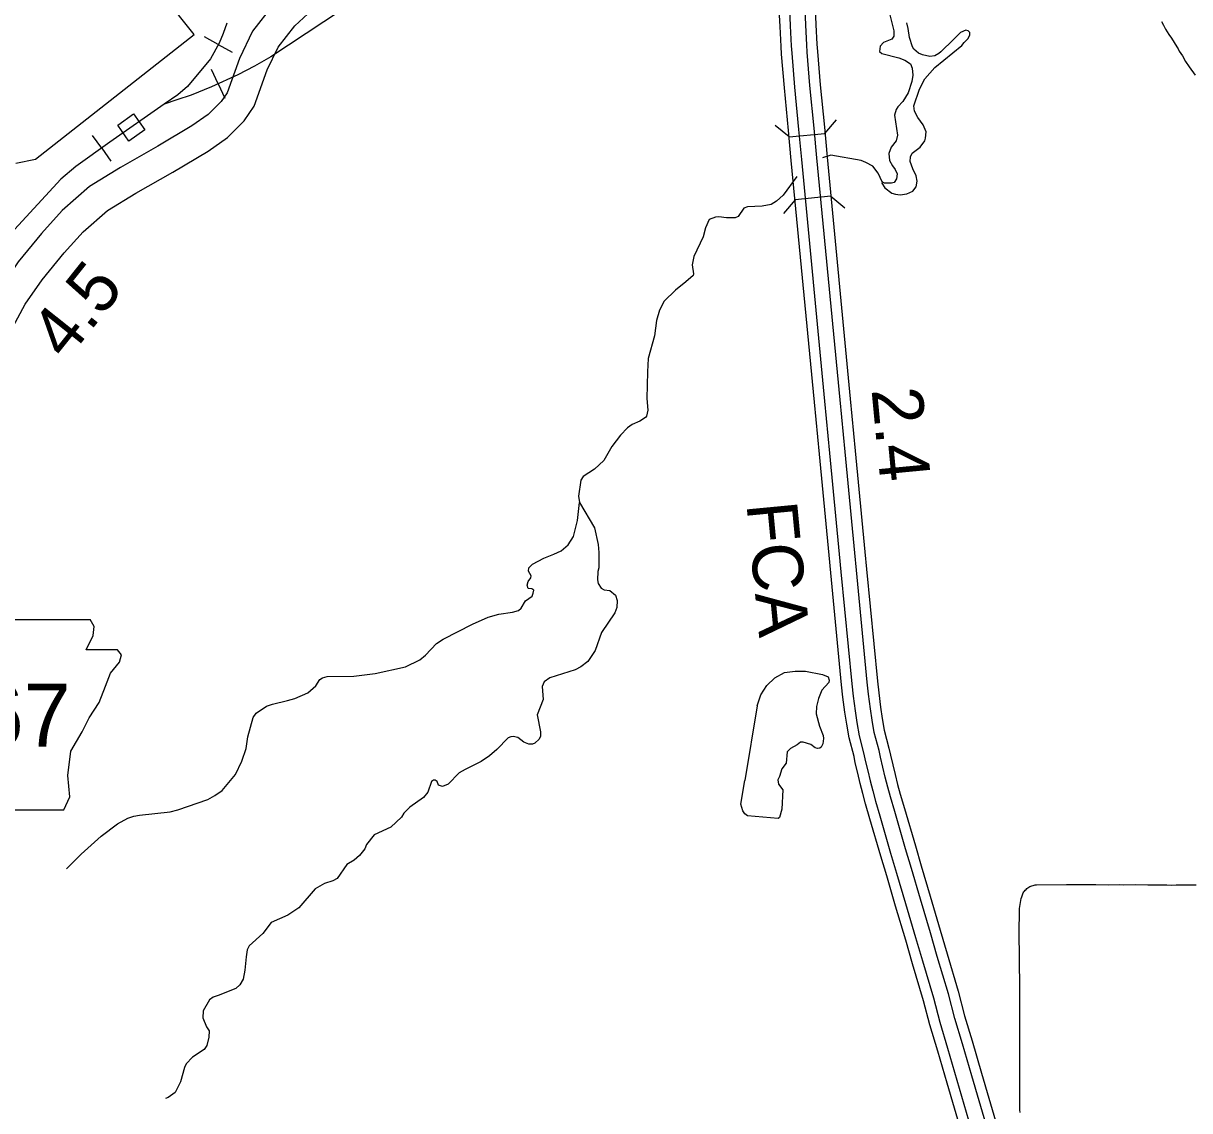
# Model space of a CAD drawing. Extents: x -19 to 366, y -4 to 359.
# Drawn here: x 154.161 to 156.004, y 186.425 to 188.145 of the extents above; entities that cross this region are included whole.
import ezdxf

# ---------------------------------------------------------------- set-up
doc = ezdxf.new("R2010")
doc.units = 0
for name, color, linetype in [('Level 10', 7, 'Continuous'), ('Level 19', 7, 'Continuous'), ('Level 21', 7, 'Continuous'), ('Level 26', 7, 'Continuous'), ('Level 31', 7, 'Continuous'), ('Level 33', 7, 'Continuous'), ('Level 35', 7, 'Continuous'), ('Level 39', 7, 'Continuous'), ('Level 40', 7, 'Continuous'), ('Level 48', 7, 'Continuous'), ('Level 60', 7, 'Continuous')]:
    doc.layers.add(name, color=color, linetype=linetype)

msp = doc.modelspace()

# ---------------------------------------------------------------- linework, layer by layer
at = {"layer": 'Level 10'}
for points in [[(154.7458, 188.3355), (154.7421, 188.3285), (154.7307, 188.314), (154.722, 188.3032), (154.7037, 188.287), (154.6678, 188.2611), (154.594, 188.2091), (154.555, 188.1732), (154.5227, 188.1322), (154.502, 188.0892), (154.4828, 188.035), (154.4732, 188.0208), (154.4525, 188.0006), (154.4271, 187.9823), (154.3729, 187.9504), (154.3139, 187.9169), (154.2653, 187.8868), (154.2217, 187.8487), (154.1891, 187.8124), (154.1522, 187.7675), (154.1216, 187.7229)], [(154.1634, 187.7006), (154.1901, 187.7391), (154.225, 187.7816), (154.255, 187.8149), (154.2935, 187.8486), (154.3381, 187.8762), (154.3966, 187.9094), (154.4529, 187.9426), (154.483, 187.9642), (154.5097, 187.9902), (154.5255, 188.0134), (154.5458, 188.071), (154.5631, 188.107), (154.5899, 188.1409), (154.6238, 188.1722), (154.6953, 188.2225), (154.7333, 188.25), (154.7564, 188.2704), (154.7677, 188.2845), (154.7821, 188.3027), (154.7879, 188.3138)], [(153.9523, 187.3037), (153.9597, 187.3201), (153.9687, 187.3386), (153.9931, 187.3842), (154.0169, 187.4282), (154.0568, 187.5022), (154.0846, 187.5543), (154.1259, 187.6307), (154.1403, 187.6573), (154.1634, 187.7006)]]:
    msp.add_lwpolyline(points, dxfattribs=at)
at = {"layer": 'Level 19'}
for points in [[(155.4121, 188.1693), (155.4133, 188.1425), (155.415, 188.1117), (155.4157, 188.1003), (155.42, 188.0475), (155.4266, 187.9806), (155.431, 187.9332), (155.4675, 187.5509), (155.4755, 187.4686), (155.4907, 187.309), (155.4933, 187.2813), (155.5104, 187.1043), (155.5125, 187.0858), (155.5155, 187.0631), (155.5182, 187.0453), (155.5213, 187.0267), (155.5288, 186.9983), (155.531, 186.9875), (155.5347, 186.9721), (155.5385, 186.9565), (155.5425, 186.941), (155.5465, 186.9256), (155.5532, 186.9028), (155.5705, 186.8438), (155.5799, 186.8124), (155.5938, 186.7643), (155.6099, 186.7107), (155.6207, 186.6732), (155.6382, 186.6142), (155.6483, 186.5752)], [(155.5933, 186.5609), (155.5835, 186.5989), (155.5661, 186.6573), (155.5554, 186.6947), (155.5393, 186.7483), (155.5254, 186.7963), (155.516, 186.8277), (155.4987, 186.8868), (155.4918, 186.9104), (155.4875, 186.9267), (155.4834, 186.9427), (155.4795, 186.9588), (155.4755, 186.9753), (155.4735, 186.9854), (155.4658, 187.0147), (155.4621, 187.0363), (155.4592, 187.0551), (155.4561, 187.0789), (155.4539, 187.0985), (155.4368, 187.2759), (155.4341, 187.3036), (155.419, 187.4632), (155.411, 187.5455), (155.3744, 187.9279), (155.37, 187.9752), (155.3634, 188.0425), (155.3591, 188.0961), (155.3583, 188.1082), (155.3566, 188.1397), (155.3554, 188.1663)], [(155.3715, 188.1672), (155.3726, 188.1405), (155.3743, 188.1092), (155.3751, 188.0973), (155.3794, 188.0439), (155.386, 187.9767), (155.3904, 187.9294), (155.427, 187.547), (155.435, 187.4648), (155.4501, 187.3052), (155.4528, 187.2774), (155.4699, 187.1002), (155.472, 187.0808), (155.4752, 187.0573), (155.478, 187.0389), (155.4815, 187.0181), (155.4892, 186.9891), (155.4912, 186.9788), (155.4951, 186.9626), (155.499, 186.9466), (155.5031, 186.9307), (155.5073, 186.9147), (155.5142, 186.8913), (155.5314, 186.8323), (155.5408, 186.8009), (155.5548, 186.7528), (155.5708, 186.6992), (155.5816, 186.6618), (155.599, 186.6033), (155.6089, 186.565)], [(155.6328, 186.5711), (155.6227, 186.6099), (155.6052, 186.6687), (155.5944, 186.7061), (155.5784, 186.7598), (155.5644, 186.8078), (155.555, 186.8393), (155.5378, 186.8982), (155.531, 186.9213), (155.5269, 186.9369), (155.5229, 186.9526), (155.519, 186.9683), (155.5153, 186.9841), (155.5132, 186.9946), (155.5056, 187.0233), (155.5023, 187.0428), (155.4996, 187.0608), (155.4965, 187.0838), (155.4944, 187.1027), (155.4773, 187.2798), (155.4746, 187.3075), (155.4595, 187.4671), (155.4515, 187.5494), (155.415, 187.9317), (155.4105, 187.9791), (155.4039, 188.0461), (155.3997, 188.0991), (155.3989, 188.1107), (155.3972, 188.1417), (155.3961, 188.1685)], [(155.6089, 186.565), (155.6212, 186.524), (155.6362, 186.4731), (155.662, 186.385), (155.6729, 186.3479), (155.6913, 186.2852), (155.7495, 186.0875)], [(155.7731, 186.0944), (155.7149, 186.2922), (155.6965, 186.3549), (155.6856, 186.392), (155.6598, 186.4801), (155.6448, 186.531), (155.6328, 186.5711)], [(155.6483, 186.5752), (155.6602, 186.5356), (155.6752, 186.4846), (155.701, 186.3965), (155.712, 186.3595), (155.7304, 186.2967), (155.7885, 186.099)], [(155.734, 186.083), (155.6759, 186.2807), (155.6575, 186.3434), (155.6465, 186.3805), (155.6207, 186.4686), (155.6058, 186.5194), (155.5933, 186.5609)]]:
    msp.add_lwpolyline(points, dxfattribs=at)
at = {"layer": 'Level 21'}
for p, q in [((154.2726, 187.1907), (154.266, 187.2018)), ((154.2598, 187.1538), (154.271, 187.1763)), ((154.271, 187.1763), (154.2726, 187.1907)), ((154.3095, 187.1538), (154.2598, 187.1538)), ((154.3159, 187.1458), (154.3095, 187.1538)), ((154.3127, 187.1346), (154.3159, 187.1458)), ((154.2983, 187.117), (154.3127, 187.1346)), ((154.2902, 187.0962), (154.2983, 187.117)), ((154.2806, 187.0705), (154.2902, 187.0962)), ((154.2646, 187.0465), (154.2806, 187.0705)), ((154.2534, 187.0241), (154.2646, 187.0465)), ((154.2358, 186.9936), (154.2534, 187.0241)), ((154.231, 186.9552), (154.2358, 186.9936)), ((154.2342, 186.9215), (154.231, 186.9552)), ((154.2246, 186.9007), (154.2342, 186.9215)), ((154.0227, 186.9007), (154.2246, 186.9007))]:
    msp.add_line(p, q, dxfattribs=at)
msp.add_lwpolyline([(153.9778, 187.2019), (154.266, 187.2018)], dxfattribs=at)
at = {"layer": 'Level 31'}
msp.add_lwpolyline([(155.7359, 186.4222), (155.7358, 186.4264), (155.7358, 186.4737), (155.7354, 186.5536), (155.7354, 186.62), (155.7351, 186.6636), (155.7348, 186.7096), (155.735, 186.7385), (155.7351, 186.7416), (155.7353, 186.7448), (155.7357, 186.7479), (155.7361, 186.7511), (155.7366, 186.7542), (155.7372, 186.7573), (155.7379, 186.7604), (155.7388, 186.7634), (155.7397, 186.7664), (155.7407, 186.7694), (155.7418, 186.771), (155.7429, 186.7724), (155.7441, 186.7738), (155.7454, 186.7751), (155.7468, 186.7764), (155.7482, 186.7775), (155.7498, 186.7785), (155.7514, 186.7794), (155.753, 186.7802), (155.7548, 186.7809), (155.7565, 186.7814), (155.7583, 186.7819), (155.7601, 186.7822), (155.762, 186.7824), (155.8096, 186.7829), (155.8557, 186.7826), (155.8754, 186.7824), (155.8928, 186.7825), (155.9, 186.7824), (155.9191, 186.7825), (155.938, 186.7823), (155.9677, 186.782), (155.9758, 186.7819), (155.9827, 186.7821), (156.0142, 186.7823)], dxfattribs=at)
at = {"layer": 'Level 33'}
msp.add_lwpolyline([(155.9597, 188.1477), (155.9627, 188.1416), (155.9661, 188.1352), (155.9713, 188.1268), (155.9753, 188.121), (155.9796, 188.1141), (155.9835, 188.1074), (155.9857, 188.1042), (155.9877, 188.1005), (155.9925, 188.0933), (155.9977, 188.0843), (156.0034, 188.0758), (156.0126, 188.0629)], dxfattribs=at)
at = {"layer": 'Level 35'}
for points in [[(154.4307, 188.1272), (154.2035, 188.4124)], [(155.5194, 188.201), (155.5362, 188.1328), (155.5364, 188.1242), (155.5334, 188.1194), (155.5203, 188.1144), (155.5147, 188.1088), (155.5139, 188.1), (155.5174, 188.0971), (155.5444, 188.09), (155.5537, 188.0866), (155.5626, 188.0805), (155.5654, 188.0739), (155.5667, 188.0626), (155.5648, 188.0526), (155.5589, 188.0347), (155.5506, 188.0212), (155.5426, 188.0127), (155.54, 188.0083), (155.5377, 187.9993), (155.5421, 187.968), (155.5402, 187.9587), (155.5324, 187.9487), (155.5288, 187.9387), (155.5298, 187.9275), (155.5345, 187.9191)], [(155.5345, 187.9191), (155.5386, 187.9133), (155.5415, 187.9067), (155.5409, 187.8989), (155.5368, 187.8929), (155.5325, 187.8917), (155.5217, 187.892), (155.5179, 187.8942), (155.5174, 187.8917), (155.5222, 187.8846), (155.5334, 187.8763), (155.5393, 187.8743), (155.5463, 187.8735), (155.5569, 187.8749), (155.5665, 187.8791), (155.5715, 187.886), (155.5734, 187.8952), (155.5717, 187.9037), (155.5666, 187.9148), (155.5624, 187.9263), (155.563, 187.9333), (155.5654, 187.9391), (155.5779, 187.949), (155.5853, 187.959), (155.5863, 187.9631), (155.5875, 187.9728), (155.5829, 187.9839), (155.5746, 187.9959), (155.5691, 188.006), (155.5683, 188.014), (155.577, 188.0405), (155.5854, 188.0569), (155.6011, 188.075), (155.6439, 188.1095), (155.6474, 188.1144), (155.6534, 188.1202), (155.6567, 188.1261), (155.6564, 188.1303), (155.6539, 188.1329), (155.6501, 188.1336), (155.6416, 188.1302), (155.631, 188.1193), (155.6107, 188.0995)], [(155.6107, 188.0995), (155.6078, 188.0968), (155.601, 188.0933), (155.5936, 188.0924), (155.582, 188.0948), (155.5755, 188.0977), (155.5682, 188.104), (155.5661, 188.1077), (155.5611, 188.1221), (155.5593, 188.1367), (155.5568, 188.1454)], [(154.1488, 187.9235), (154.1797, 187.93), (154.4307, 188.1272)], [(155.5179, 187.8942), (155.5119, 187.9078), (155.5034, 187.9186), (155.4921, 187.9248), (155.4849, 187.9275), (155.437, 187.9359), (155.4238, 187.9318)], [(155.3831, 187.9024), (155.3616, 187.8728), (155.3509, 187.8636), (155.3423, 187.8583), (155.3285, 187.8554), (155.3049, 187.8547), (155.2992, 187.8523), (155.2906, 187.8394), (155.2857, 187.837), (155.2717, 187.8368), (155.2599, 187.8384), (155.2546, 187.8383), (155.2444, 187.8345), (155.2388, 187.8211), (155.2349, 187.8068), (155.2201, 187.7757), (155.2175, 187.7627), (155.22, 187.7485), (155.2193, 187.7457), (155.2079, 187.7357), (155.1911, 187.7225), (155.1736, 187.7052), (155.1658, 187.6912), (155.1615, 187.6746), (155.1582, 187.6502), (155.1482, 187.6147), (155.1471, 187.5934)], [(155.1471, 187.5934), (155.1458, 187.5516), (155.1478, 187.5328), (155.1455, 187.5232), (155.1441, 187.5211), (155.1349, 187.5154), (155.1227, 187.5104), (155.1157, 187.505), (155.1046, 187.4932), (155.0909, 187.4756), (155.078, 187.4533), (155.0631, 187.4397), (155.0455, 187.4281), (155.0415, 187.422), (155.0382, 187.3968), (155.0394, 187.3867)], [(154.9591, 187.2785), (154.9596, 187.2834), (154.9653, 187.2891), (154.9831, 187.2989), (154.9992, 187.3051), (155.0105, 187.3106), (155.0218, 187.3198), (155.0301, 187.3329), (155.0365, 187.3582), (155.0394, 187.3867), (155.0632, 187.347), (155.069, 187.3202), (155.0704, 187.3077), (155.0703, 187.2838), (155.0686, 187.2779), (155.0683, 187.2648), (155.0692, 187.2589), (155.0738, 187.2513), (155.0784, 187.2487), (155.0873, 187.2476), (155.0966, 187.2404), (155.0993, 187.2317), (155.0985, 187.2207), (155.0954, 187.2125), (155.0744, 187.1814), (155.0643, 187.1527), (155.0526, 187.1356), (155.0419, 187.1272), (155.0328, 187.1224), (154.9925, 187.1098), (154.984, 187.1035), (154.9806, 187.0959), (154.9824, 187.0752), (154.9728, 187.0509), (154.9782, 187.0241), (154.9782, 187.0173), (154.9758, 187.0125), (154.969, 187.0064), (154.9652, 187.0049), (154.9593, 187.0045), (154.9517, 187.008), (154.942, 187.015), (154.9348, 187.0167), (154.931, 187.0165), (154.9269, 187.0148), (154.9091, 186.9964), (154.8974, 186.9861), (154.8844, 186.9771), (154.8589, 186.9647), (154.8496, 186.9591), (154.832, 186.9416), (154.823, 186.9377), (154.8165, 186.94), (154.8144, 186.9457)], [(154.2289, 186.8075), (154.2521, 186.8309), (154.2837, 186.8592), (154.3094, 186.8785), (154.3256, 186.8875), (154.3353, 186.8908), (154.344, 186.8925), (154.3925, 186.8977), (154.405, 186.9006), (154.4519, 186.9173), (154.4634, 186.9233), (154.4748, 186.9313), (154.4959, 186.9569), (154.5059, 186.9778), (154.5126, 186.998), (154.5152, 187.0162), (154.5238, 187.0468), (154.5287, 187.0539), (154.5448, 187.0646), (154.5546, 187.0682), (154.5781, 187.0735), (154.5896, 187.0771), (154.6102, 187.0858), (154.6227, 187.0968), (154.6293, 187.1069), (154.6333, 187.1098), (154.641, 187.1117), (154.6827, 187.1121), (154.7168, 187.1167), (154.7647, 187.1271), (154.7874, 187.1381), (154.7964, 187.1453), (154.8134, 187.1638), (154.824, 187.1707), (154.8707, 187.1945), (154.8955, 187.2054), (154.912, 187.2101), (154.9336, 187.2132), (154.9432, 187.2161), (154.9474, 187.2197), (154.9543, 187.2312), (154.9647, 187.239), (154.9666, 187.2434), (154.9673, 187.2483), (154.9641, 187.2506), (154.9584, 187.2509), (154.9571, 187.2562), (154.9584, 187.2618), (154.9627, 187.2679), (154.9631, 187.2709), (154.9591, 187.2785)], [(155.3202, 187.0651), (155.3262, 187.0829), (155.3356, 187.0976), (155.3481, 187.1096), (155.3638, 187.1179), (155.3804, 187.12), (155.3967, 187.1199), (155.4235, 187.1151), (155.4324, 187.1114), (155.4343, 187.1057), (155.4337, 187.1021), (155.4224, 187.0902), (155.4175, 187.0771), (155.4142, 187.064), (155.4138, 187.0528), (155.419, 187.0329), (155.4246, 187.0185), (155.4255, 187.0139), (155.4242, 187.005), (155.4216, 186.9999), (155.4197, 186.9983), (155.4157, 186.9979), (155.4121, 186.9989), (155.4051, 187.0041), (155.393, 187.0077), (155.389, 187.0079), (155.3839, 187.0037), (155.3729, 186.9977), (155.3678, 186.9928), (155.3662, 186.9749), (155.3594, 186.9656), (155.3556, 186.9538), (155.353, 186.9484), (155.354, 186.9414), (155.3612, 186.9325), (155.3592, 186.9021), (155.3557, 186.8886), (155.3536, 186.8869), (155.3049, 186.8914), (155.3011, 186.8947), (155.2979, 186.8992), (155.2948, 186.9098), (155.3007, 186.9472)], [(155.3202, 187.0651), (155.3007, 186.9472)], [(154.8144, 186.9457), (154.8117, 186.9477), (154.8087, 186.9475), (154.8057, 186.9454), (154.7997, 186.9289), (154.7931, 186.9203), (154.7714, 186.9048), (154.7621, 186.8957), (154.7583, 186.889), (154.7413, 186.8733), (154.7151, 186.8611), (154.7032, 186.8458), (154.7004, 186.839), (154.6921, 186.8285), (154.6837, 186.8214), (154.6718, 186.8145), (154.6564, 186.7922), (154.6498, 186.7888), (154.6363, 186.7845), (154.622, 186.7759), (154.5959, 186.746), (154.5787, 186.7343), (154.5522, 186.7226), (154.539, 186.7053), (154.5177, 186.6856), (154.5145, 186.6793), (154.5126, 186.6685), (154.5104, 186.6472), (154.5078, 186.6333), (154.503, 186.6242), (154.4965, 186.6183), (154.4685, 186.6073), (154.4606, 186.6046), (154.4547, 186.6002), (154.4449, 186.5831), (154.4444, 186.5721), (154.4501, 186.5579), (154.4545, 186.5514), (154.4536, 186.5412), (154.4504, 186.5282), (154.4465, 186.5218), (154.4278, 186.5095), (154.418, 186.4994), (154.4155, 186.4933), (154.4092, 186.4709), (154.4005, 186.4536), (154.3895, 186.4457), (154.3852, 186.4444)]]:
    msp.add_lwpolyline(points, dxfattribs=at)
at = {"layer": 'Level 39'}
for p, q in [((155.4275, 187.9702), (155.4457, 187.992)), ((155.371, 187.9649), (155.3491, 187.983)), ((155.371, 187.9649), (155.4275, 187.9702)), ((155.3804, 187.8657), (155.3623, 187.8437)), ((155.4369, 187.8711), (155.3804, 187.8657)), ((155.4369, 187.8711), (155.4588, 187.853))]:
    msp.add_line(p, q, dxfattribs=at)
at = {"layer": 'Level 40'}
for p, q in [((154.4687, 188.1113), (154.4469, 188.1234)), ((154.4687, 188.1113), (154.4906, 188.0992)), ((154.4685, 188.0489), (154.458, 188.0716)), ((154.4685, 188.0489), (154.479, 188.0262)), ((154.2844, 187.9471), (154.2699, 187.9675)), ((154.2844, 187.9471), (154.2989, 187.9268))]:
    msp.add_line(p, q, dxfattribs=at)
for points in [[(154.6913, 188.1842), (154.5515, 188.0916), (154.5261, 188.0769), (154.4997, 188.0634), (154.458, 188.044), (154.4258, 188.0311), (154.4031, 188.0238), (154.3832, 188.017)], [(154.6913, 188.1842), (154.5515, 188.0916), (154.5261, 188.0769), (154.4997, 188.0634), (154.458, 188.044), (154.4258, 188.0311), (154.4031, 188.0238), (154.3832, 188.017)], [(154.4823, 188.145), (154.4762, 188.1284), (154.4699, 188.1134), (154.4562, 188.0887), (154.4199, 188.0447), (154.4046, 188.0315), (154.3832, 188.017), (154.2975, 187.9565), (154.2435, 187.918), (154.2196, 187.8983), (154.1409, 187.8124), (154.1217, 187.7886), (154.1096, 187.7713), (154.0457, 187.6786), (154.0249, 187.6412), (153.978, 187.5545), (153.9556, 187.5098), (153.9374, 187.474)], [(154.4823, 188.145), (154.4762, 188.1284), (154.4699, 188.1134), (154.4562, 188.0887), (154.4199, 188.0447), (154.4046, 188.0315), (154.3832, 188.017), (154.2975, 187.9565), (154.2435, 187.918), (154.2196, 187.8983), (154.1409, 187.8124), (154.1217, 187.7886), (154.1096, 187.7713), (154.0457, 187.6786), (154.0249, 187.6412), (153.978, 187.5545), (153.9556, 187.5098), (153.9374, 187.474)]]:
    msp.add_lwpolyline(points, dxfattribs=at)
msp.add_lwpolyline([(154.3275, 187.9583), (154.3097, 187.9835), (154.3349, 188.0013), (154.3528, 187.9761)], close=True, dxfattribs=at)
at = {"layer": 'Level 60'}
msp.add_spline([(0, 180.8999), (7.1228, 180.9044), (14.2457, 180.9176), (21.3685, 180.9397), (28.4912, 180.9706), (35.614, 181.0103), (42.7366, 181.0589), (49.8592, 181.1163), (56.9818, 181.1825), (64.1042, 181.2575), (71.2266, 181.3414), (78.3488, 181.4341), (85.4709, 181.5357), (92.5929, 181.646), (99.7147, 181.7652), (106.8364, 181.8933), (113.9579, 182.0301), (121.0793, 182.1758), (128.2005, 182.3303), (135.3214, 182.4936), (142.4422, 182.6658), (149.5627, 182.8468), (156.683, 183.0366), (163.8031, 183.2352), (170.9229, 183.4427), (178.0425, 183.659), (185.1617, 183.8841), (192.2807, 184.1181), (199.3994, 184.3608), (206.5178, 184.6124), (213.6359, 184.8728), (220.7537, 185.1421), (227.8711, 185.4201), (234.9881, 185.707), (242.1048, 186.0027), (249.2212, 186.3073), (256.3371, 186.6206), (263.4526, 186.9428), (270.5678, 187.2738), (277.6825, 187.6136), (284.7968, 187.9622), (291.9107, 188.3197), (299.0241, 188.6859), (306.1371, 189.061), (313.2495, 189.4449), (320.3615, 189.8377), (327.4731, 190.2392), (334.5841, 190.6495), (341.6946, 191.0687)], degree=3, dxfattribs=at)

# ---------------------------------------------------------------- texts
at = {"layer": 'Level 21'}
msp.add_text('367', height=0.1, dxfattribs=at).set_placement((154.0122, 187.0006))
at = {"layer": 'Level 26'}
msp.add_text('FCA', height=0.08, rotation=275.4607, dxfattribs=at).set_placement((155.3034, 187.3847))
at = {"layer": 'Level 48'}
for s, rotation, p in [('4.5', 51.4422, (154.2286, 187.6095)), ('2.4', 275.4726, (155.5011, 187.5655))]:
    msp.add_text(s, height=0.08, rotation=rotation, dxfattribs=at).set_placement(p)

doc.saveas('drawing.dxf')
